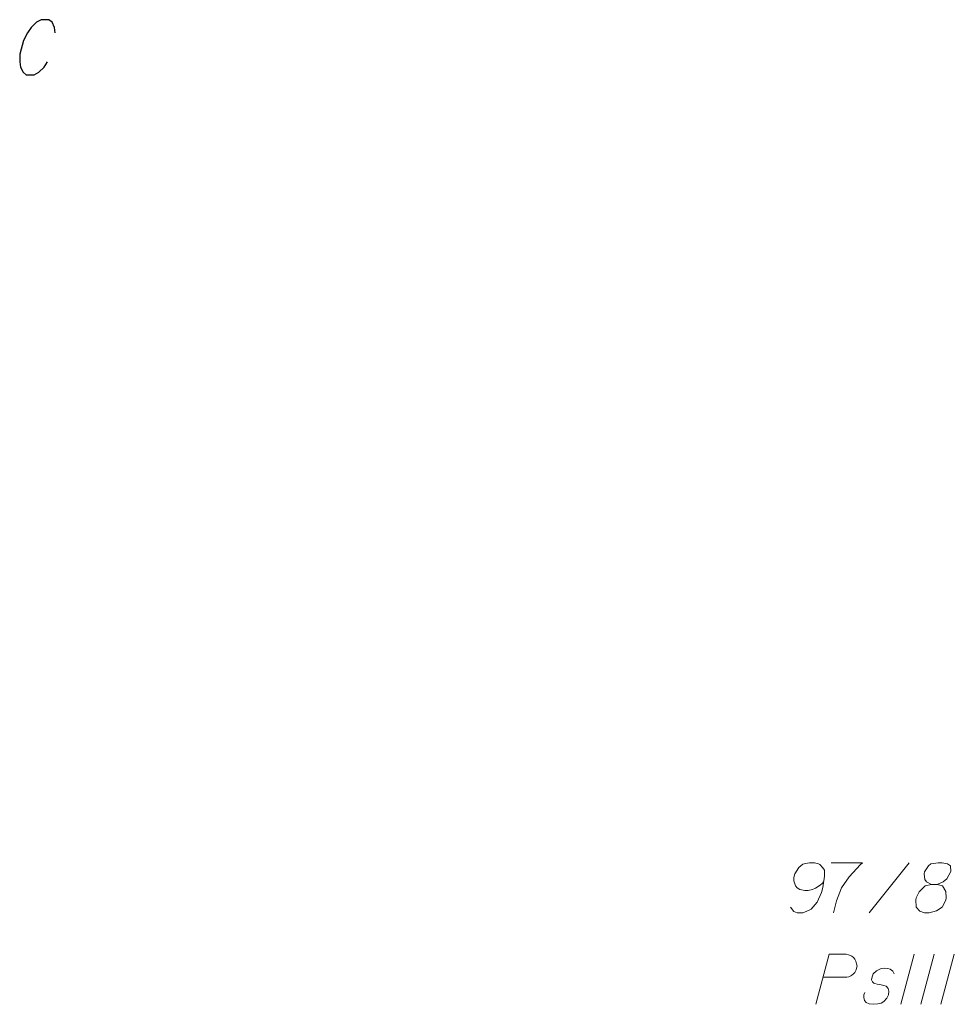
# Model space of a CAD drawing. Header units: metres. Extents: x 5555129 to 5556676, y 5635595 to 5636517.
# Tile 258 of 286: x 5556494 to 5556517, y 5636248 to 5636273. Entities that reach past the tile are written whole.
import ezdxf

# ---------------------------------------------------------------- set-up
doc = ezdxf.new("R2010")
doc.units = ezdxf.units.M
doc.header["$MEASUREMENT"] = 0
doc.linetypes.add('PRZER3-1', pattern=[4, 3, -1])
doc.layers.add('#RAMKA', color=7, linetype='Continuous', lineweight=18)
doc.layers.add('GESDZI_O', color=7, linetype='Continuous', lineweight=18, true_color=0x0a0909)
doc.layers.add('GESKKL_O', color=7, linetype='PRZER3-1', lineweight=18, true_color=0x008000)

msp = doc.modelspace()

# ---------------------------------------------------------------- linework, layer by layer
at = {"layer": '#RAMKA', "color": 7, "linetype": 'Continuous', "lineweight": 25, "flags": 128}
msp.add_lwpolyline([(5556494.97241, 5636272.26076), (5556494.95847, 5636272.39107), (5556494.89567, 5636272.52139), (5556494.81541, 5636272.58655), (5556494.61996, 5636272.58655), (5556494.50478, 5636272.52139), (5556494.37214, 5636272.39107), (5556494.28016, 5636272.26076), (5556494.17892, 5636272.06528), (5556494.08869, 5636271.72853), (5556494.08517, 5636271.53305), (5556494.10732, 5636271.40274), (5556494.17012, 5636271.27242), (5556494.25038, 5636271.20726), (5556494.44582, 5636271.20726), (5556494.56101, 5636271.27242), (5556494.69365, 5636271.40274), (5556494.77743, 5636271.53305)], dxfattribs=at)
at = {"layer": 'GESDZI_O', "color": 96, "linetype": 'Continuous', "lineweight": 18}
msp.add_line((5556515.32121, 5636250.25646), (5556516.31532, 5636251.50646), dxfattribs=at)
at = {"layer": 'GESDZI_O', "color": 96, "linetype": 'Continuous', "lineweight": 18, "flags": 128}
for points in [[(5556513.35298, 5636250.39425), (5556513.43172, 5636250.28606), (5556513.52037, 5636250.25646), (5556513.65816, 5636250.25646), (5556513.75658, 5636250.29583), (5556513.81563, 5636250.31551), (5556513.86476, 5636250.34511), (5556514.02223, 5636250.52227), (5556514.13057, 5636250.75847), (5556514.16002, 5636250.88634), (5556514.19939, 5636251.17183), (5556514.19939, 5636251.31939), (5556514.16002, 5636251.37844), (5556514.08128, 5636251.45717), (5556514.05183, 5636251.47686), (5556513.95342, 5636251.50646), (5556513.82539, 5636251.50646), (5556513.72697, 5636251.48678), (5556513.65816, 5636251.46709), (5556513.55974, 5636251.38836), (5556513.46132, 5636251.23089), (5556513.43172, 5636251.13247), (5556513.43172, 5636251.05373), (5556513.481, 5636250.92571), (5556513.52037, 5636250.87658), (5556513.58919, 5636250.83721), (5556513.70729, 5636250.80761), (5556513.79594, 5636250.80761), (5556513.90413, 5636250.83721), (5556513.9731, 5636250.86666), (5556514.0912, 5636250.94539), (5556514.15025, 5636250.99468), (5556514.1797, 5636251.02413)], [(5556514.36662, 5636251.50646), (5556515.15398, 5636251.50646), (5556515.10484, 5636251.45717), (5556514.81935, 5636251.15215), (5556514.62251, 5636250.87658), (5556514.50441, 5636250.55172), (5556514.42567, 5636250.25646)], [(5556516.87624, 5636250.96508), (5556517.01402, 5636250.96508), (5556517.05339, 5636250.975), (5556517.17149, 5636251.02413), (5556517.26015, 5636251.10287), (5556517.35857, 5636251.28994), (5556517.34865, 5636251.42772), (5556517.27983, 5636251.47686), (5556517.14204, 5636251.50646), (5556517.04363, 5636251.50646), (5556516.85655, 5636251.47686), (5556516.7975, 5636251.42772), (5556516.69908, 5636251.28002), (5556516.68932, 5636251.23089), (5556516.709, 5636251.08318), (5556516.74837, 5636251.02413), (5556516.87624, 5636250.96508), (5556516.71877, 5636250.92571), (5556516.57121, 5636250.77816), (5556516.49248, 5636250.63045), (5556516.48256, 5636250.58132), (5556516.49248, 5636250.39425), (5556516.58098, 5636250.29583), (5556516.69908, 5636250.25646), (5556516.81718, 5636250.25646), (5556517.00426, 5636250.30575), (5556517.14204, 5636250.39425), (5556517.23055, 5636250.5714), (5556517.24046, 5636250.63045), (5556517.23055, 5636250.78792), (5556517.15181, 5636250.92571), (5556517.01402, 5636250.96508)]]:
    msp.add_lwpolyline(points, dxfattribs=at)
at = {"layer": 'GESKKL_O', "color": 96, "linetype": 'Continuous', "lineweight": 18, "true_color": 0x008000}
for p, q in [((5556516.44243, 5636249.215), (5556516.10781, 5636247.965)), ((5556516.94429, 5636249.215), (5556516.60967, 5636247.965)), ((5556517.44616, 5636249.215), (5556517.11153, 5636247.965))]:
    msp.add_line(p, q, dxfattribs=at)
at = {"layer": 'GESKKL_O', "color": 96, "linetype": 'Continuous', "lineweight": 18, "true_color": 0x008000, "flags": 128}
for points in [[(5556513.98195, 5636247.965), (5556514.31658, 5636249.215), (5556514.73986, 5636249.215), (5556514.79891, 5636249.20509), (5556514.82836, 5636249.19532), (5556514.88741, 5636249.16572), (5556514.92678, 5636249.13627), (5556514.95638, 5636249.0969), (5556514.98583, 5636249.04762), (5556515.00551, 5636248.9788), (5556515.01543, 5636248.91975), (5556515.00551, 5636248.87046), (5556514.99575, 5636248.83109), (5556514.97606, 5636248.79173), (5556514.95638, 5636248.76228), (5556514.92678, 5636248.72291), (5556514.88741, 5636248.69331), (5556514.85796, 5636248.67362), (5556514.80867, 5636248.65394), (5556514.75954, 5636248.64417), (5556514.16902, 5636248.64417)], [(5556515.94057, 5636248.72291), (5556515.91097, 5636248.79173), (5556515.84215, 5636248.84101), (5556515.7831, 5636248.8607), (5556515.69445, 5636248.87046), (5556515.61571, 5636248.8607), (5556515.49761, 5636248.80164), (5556515.41887, 5636248.72291), (5556515.38942, 5636248.65394), (5556515.3795, 5636248.5752), (5556515.39919, 5636248.52607), (5556515.43856, 5636248.49647), (5556515.45824, 5636248.4867), (5556515.51729, 5636248.46702), (5556515.58626, 5636248.4571), (5556515.68468, 5636248.43742), (5556515.74373, 5636248.41773), (5556515.79287, 5636248.35868), (5556515.81255, 5636248.28986), (5556515.80278, 5636248.20121), (5556515.76342, 5636248.12247), (5556515.68468, 5636248.03397), (5556515.61571, 5636247.99461), (5556515.53698, 5636247.97492), (5556515.43856, 5636247.965), (5556515.32045, 5636247.97492), (5556515.24172, 5636248.01429), (5556515.20235, 5636248.06342), (5556515.18267, 5636248.13239), (5556515.18267, 5636248.20121), (5556515.21227, 5636248.26026)]]:
    msp.add_lwpolyline(points, dxfattribs=at)

doc.saveas('drawing.dxf')
